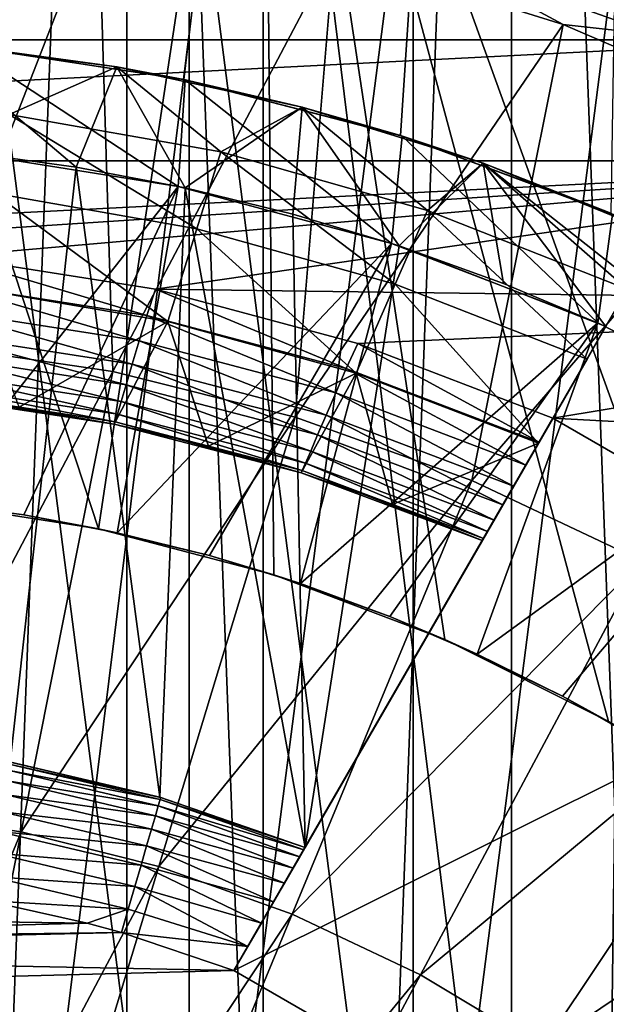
# Model space of a CAD drawing. Header units: metres. Extents: x -30 to 30, y -76 to 64.
# Tile 408 of 541: x 0.399 to 1.233, y 50.271 to 51.671. Entities that reach past the tile are written whole.
import ezdxf

# ---------------------------------------------------------------- set-up
doc = ezdxf.new("R2010")
doc.units = ezdxf.units.M
doc.layers.add('solid_508511', color=7, linetype='CONTINUOUS')

msp = doc.modelspace()

# ---------------------------------------------------------------- linework, layer by layer
at = {"layer": 'solid_508511'}
for points in [[(0.713028, 10.325403, 22.988945), (1.337299, 57.5, 22.961088), (0, 57.5, 23)], [(0, 10.35, 23), (0.713028, 10.325403, 22.988945), (0, 57.5, 23)], [(0, 51.650002, -23), (0, 57.5, -23), (1.337299, 57.5, -22.961088)], [(0.317385, 51.633965, -22.99781), (0, 51.650002, -23), (1.337299, 57.5, -22.961088)], [(0.632159, 51.585915, -22.99131), (0.317385, 51.633965, -22.99781), (1.337299, 57.5, -22.961088)], [(0.940297, 51.506386, -22.980772), (0.632159, 51.585915, -22.99131), (1.337299, 57.5, -22.961088)], [(0.713028, 10.325403, 22.988945), (1.425724, 10.251332, 22.955769), (1.337299, 57.5, 22.961088)], [(1.239699, 51.395794, -22.966566), (0.940297, 51.506386, -22.980772), (1.337299, 57.5, -22.961088)], [(0.551211, 54.5, 6.47658), (0.551211, 39.999996, 6.476586), (0, 40, 6.5)], [(0, 54.5, 6.5), (0.551211, 54.5, 6.47658), (0, 40, 6.5)], [(0, 54.5, -6.5), (0, 40, -6.5), (0.551212, 39.999996, -6.476586)], [(0.551211, 54.5, -6.47658), (0, 54.5, -6.5), (0.551212, 39.999996, -6.476586)], [(1.098508, 54.5, 6.406504), (1.098375, 39.999996, 6.406526), (0.551211, 39.999996, 6.476586)], [(0.551211, 54.5, 6.47658), (1.098508, 54.5, 6.406504), (0.551211, 39.999996, 6.476586)], [(0.551211, 54.5, -6.47658), (0.551212, 39.999996, -6.476586), (1.098376, 39.999996, -6.406526)], [(1.098508, 54.5, -6.406504), (0.551211, 54.5, -6.47658), (1.098376, 39.999996, -6.406526)], [(1.637794, 54.5, 6.290277), (1.637813, 39.999996, 6.290276), (1.098375, 39.999996, 6.406526)], [(1.098508, 54.5, 6.406504), (1.637794, 54.5, 6.290277), (1.098375, 39.999996, 6.406526)], [(1.098508, 54.5, -6.406504), (1.098376, 39.999996, -6.406526), (1.637815, 39.999996, -6.290275)], [(1.637794, 54.5, -6.290277), (1.098508, 54.5, -6.406504), (1.637815, 39.999996, -6.290275)], [(0, 52.5, -9.5), (0.256045, 50.986847, -9.496549), (0.510725, 50.947273, -9.486261)], [(0, 52.5, -9.5), (0.510725, 50.947273, -9.486261), (0.745352, 52.5, -9.470714)], [(0.745352, 52.5, 9.470714), (0, 46.5, 9.5), (0, 52.5, 9.5)], [(0.744993, 46.5, 9.470744), (0, 46.5, 9.5), (0.745352, 52.5, 9.470714)], [(0.745352, 52.5, -9.470714), (0.510725, 50.947273, -9.486261), (0.760371, 50.881565, -9.469522)], [(0.744993, 46.5, 9.470744), (0.745352, 52.5, 9.470714), (1.485397, 46.5, 9.383155)], [(0.745352, 52.5, -9.470714), (0.760371, 50.881565, -9.469522), (1.003377, 50.789806, -9.446864)], [(0.745352, 52.5, -9.470714), (1.003377, 50.789806, -9.446864), (1.236453, 50.672832, -9.419192)], [(0.745352, 52.5, -9.470714), (1.236453, 50.672832, -9.419192), (1.457095, 50.531471, -9.387591)], [(0.745352, 52.5, -9.470714), (1.457095, 50.531471, -9.387591), (1.486151, 52.5, -9.383035)], [(1.485397, 46.5, 9.383155), (0.745352, 52.5, 9.470714), (1.486151, 52.5, 9.383035)], [(0.320269, 52, 7.74338), (0.320136, 49.53109, 7.743385), (0.639964, 49.53109, 7.723532)], [(0.320269, 52, -7.74338), (0.639964, 49.53109, -7.723532), (0.320136, 49.53109, -7.743385)], [(0.63999, 52, 7.72353), (0.320269, 52, 7.74338), (0.639964, 49.53109, 7.723532)], [(0.320269, 52, -7.74338), (0.63999, 52, -7.72353), (0.639964, 49.53109, -7.723532)], [(0.63999, 52, 7.72353), (0.639964, 49.53109, 7.723532), (0.958742, 49.53109, 7.690469)], [(0.958618, 52, -7.690485), (0.958742, 49.53109, -7.690469), (0.639964, 49.53109, -7.723532)], [(0.63999, 52, -7.72353), (0.958618, 52, -7.690485), (0.639964, 49.53109, -7.723532)], [(0.958618, 52, 7.690485), (0.63999, 52, 7.72353), (0.958742, 49.53109, 7.690469)], [(1.275608, 52, 7.6443), (0.958618, 52, 7.690485), (0.958742, 49.53109, 7.690469)], [(0.958618, 52, -7.690485), (1.275608, 52, -7.6443), (0.958742, 49.53109, -7.690469)], [(1.275608, 52, 7.6443), (0.958742, 49.53109, 7.690469), (1.275652, 49.53109, 7.644293)], [(1.275608, 52, -7.6443), (1.275652, 49.53109, -7.644293), (0.958742, 49.53109, -7.690469)], [(0.1709, 51.869827, -23.351336), (0.510943, 51.835247, -23.351336), (0.266899, 51.209873, -23.58305)], [(0.510943, 51.835247, -23.351336), (0.531228, 51.170662, -23.58305), (0.266899, 51.209873, -23.58305)], [(0.510943, 51.835247, -23.351336), (0.845744, 51.766445, -23.351336), (0.531228, 51.170662, -23.58305)], [(1.21558, 51.782124, -23), (-1.21558, 51.782124, -23), (-1.541364, 51.642323, -23)], [(1.541364, 51.642323, -23), (1.21558, 51.782124, -23), (-1.541364, 51.642323, -23)], [(1.215569, 51.782131, -23.165592), (1.21558, 51.782124, -23), (1.541364, 51.642323, -23)], [(1.54138, 51.642315, -23.165592), (1.215569, 51.782131, -23.165592), (1.541364, 51.642323, -23)], [(1.337889, 51.72995, -23.205029), (1.215569, 51.782131, -23.165592), (1.54138, 51.642315, -23.165592)], [(0.845744, 51.766445, -23.351336), (0.790441, 51.105732, -23.58305), (0.531228, 51.170662, -23.58305)], [(0.845744, 51.766445, -23.351336), (1.171866, 51.664124, -23.351336), (0.790441, 51.105732, -23.58305)], [(0.989637, 51.762398, -23.333151), (1.171866, 51.664124, -23.351336), (0.845744, 51.766445, -23.351336)], [(0.989637, 51.762398, -23.333151), (1.304642, 51.649685, -23.333151), (1.171866, 51.664124, -23.351336)], [(1.316477, 51.678257, -23.308302), (1.304642, 51.649685, -23.333151), (0.989637, 51.762398, -23.333151)], [(1.171866, 51.664124, -23.351336), (1.042041, 51.015709, -23.58305), (0.790441, 51.105732, -23.58305)], [(1.171866, 51.664124, -23.351336), (1.485963, 51.529331, -23.351336), (1.042041, 51.015709, -23.58305)], [(1.304642, 51.649685, -23.333151), (1.485963, 51.529331, -23.351336), (1.171866, 51.664124, -23.351336)], [(1.541364, 51.642323, -23), (-1.541364, 51.642323, -23), (-1.851378, 51.470249, -23)], [(1.851378, 51.470249, -23), (1.541364, 51.642323, -23), (-1.851378, 51.470249, -23)], [(0.536918, 51.603905, -21.581036), (0.269446, 51.638454, -21.581036), (0.317385, 51.633965, -22.99781)], [(0.383806, 51.536476, -21.828634), (0.269446, 51.638454, -21.581036), (0.536918, 51.603905, -21.581036)], [(0.318449, 51.633854, -15), (0.269446, 51.638454, -20.059807), (0.536918, 51.603905, -20.059807)], [(0.479046, 51.461506, -19.5), (0.536918, 51.603905, -20.059807), (0.269446, 51.638454, -20.059807)], [(0.479046, 51.461506, -19.5), (0.269446, 51.638454, -20.059807), (0.322666, 51.482594, -19.5)], [(0.624332, 51.43417, -15), (0.313854, 51.483376, -15), (0.318449, 51.633854, -15)], [(0.536918, 51.603905, -21.581036), (0.317385, 51.633965, -22.99781), (0.632159, 51.585915, -22.99131)], [(0.634365, 51.585457, -15), (0.318449, 51.633854, -15), (0.536918, 51.603905, -20.059807)], [(0.624332, 51.43417, -15), (0.318449, 51.633854, -15), (0.634365, 51.585457, -15)], [(0.684723, 51.483063, -21.828634), (0.383806, 51.536476, -21.828634), (0.536918, 51.603905, -21.581036)], [(0.634091, 51.43222, -19.5), (0.536918, 51.603905, -20.059807), (0.479046, 51.461506, -19.5)], [(0.800453, 51.5466, -21.581036), (0.536918, 51.603905, -21.581036), (0.632159, 51.585915, -22.99131)], [(0.684723, 51.483063, -21.828634), (0.536918, 51.603905, -21.581036), (0.800453, 51.5466, -21.581036)], [(0.634365, 51.585457, -15), (0.536918, 51.603905, -20.059807), (0.800453, 51.5466, -20.059807)], [(0.634091, 51.43222, -19.5), (0.800453, 51.5466, -20.059807), (0.536918, 51.603905, -20.059807)], [(0.927726, 51.352798, -15), (0.624332, 51.43417, -15), (0.634365, 51.585457, -15)], [(0.800453, 51.5466, -21.581036), (0.632159, 51.585915, -22.99131), (0.940297, 51.506386, -22.980772)], [(0.94284, 51.505589, -15), (0.634365, 51.585457, -15), (0.800453, 51.5466, -20.059807)], [(0.927726, 51.352798, -15), (0.634365, 51.585457, -15), (0.94284, 51.505589, -15)], [(0.361872, 51.424267, -22.066158), (0.383806, 51.536476, -21.828634), (0.650554, 51.373859, -22.066158)], [(0.650554, 51.373859, -22.066158), (0.383806, 51.536476, -21.828634), (0.684723, 51.483063, -21.828634)], [(0.787476, 51.394802, -19.5), (0.800453, 51.5466, -20.059807), (0.634091, 51.43222, -19.5)], [(0.978813, 51.399902, -21.828634), (0.684723, 51.483063, -21.828634), (0.800453, 51.5466, -21.581036)], [(0.938599, 51.349388, -19.5), (0.800453, 51.5466, -20.059807), (0.787476, 51.394802, -19.5)], [(1.058122, 51.466965, -21.581036), (0.800453, 51.5466, -21.581036), (0.940297, 51.506386, -22.980772)], [(0.978813, 51.399902, -21.828634), (0.800453, 51.5466, -21.581036), (1.058122, 51.466965, -21.581036)], [(0.94284, 51.505589, -15), (0.800453, 51.5466, -20.059807), (1.058122, 51.466965, -20.059807)], [(0.938599, 51.349388, -19.5), (1.058122, 51.466965, -20.059807), (0.800453, 51.5466, -20.059807)], [(1.485963, 51.529331, -23.351336), (1.283606, 50.901459, -23.58305), (1.042041, 51.015709, -23.58305)], [(1.221366, 51.239967, -15), (0.927726, 51.352798, -15), (0.94284, 51.505589, -15)], [(1.058122, 51.466965, -21.581036), (0.940297, 51.506386, -22.980772), (1.239699, 51.395794, -22.966566)], [(1.242079, 51.394772, -15), (0.94284, 51.505589, -15), (1.058122, 51.466965, -20.059807)], [(1.221366, 51.239967, -15), (0.94284, 51.505589, -15), (1.242079, 51.394772, -15)], [(0.624332, 51.43417, -15), (0.270214, 50.985355, -14.500128), (0.313854, 51.483376, -15)], [(0.479046, 51.461506, -19.5), (0.322666, 51.482594, -19.5), (0.385091, 50.615231, -19.5)], [(0.650554, 51.373859, -22.066158), (0.684723, 51.483063, -21.828634), (0.932801, 51.295025, -22.066158)], [(0.932801, 51.295025, -22.066158), (0.684723, 51.483063, -21.828634), (0.978813, 51.399902, -21.828634)], [(1.851378, 51.470249, -23), (-1.851378, 51.470249, -23), (-2.142362, 51.267723, -23)], [(-0.00042, 51.349998, -23), (1.851378, 51.470249, -23), (-2.142362, 51.267723, -23)], [(-0.00042, 51.349998, -23), (0.297348, 51.334446, -23), (1.851378, 51.470249, -23)], [(0.297348, 51.334446, -23), (0.591967, 51.287842, -23), (1.851378, 51.470249, -23)], [(0.591967, 51.287842, -23), (2.142362, 51.267723, -23), (1.851378, 51.470249, -23)], [(1.087082, 51.296112, -19.5), (1.058122, 51.466965, -20.059807), (0.938599, 51.349388, -19.5)], [(0.978813, 51.399902, -21.828634), (1.058122, 51.466965, -21.581036), (1.263142, 51.287827, -21.828632)], [(1.308033, 51.365582, -21.581036), (1.058122, 51.466965, -21.581036), (1.239699, 51.395794, -22.966566)], [(1.263142, 51.287827, -21.828632), (1.058122, 51.466965, -21.581036), (1.308033, 51.365582, -21.581036)], [(1.242079, 51.394772, -15), (1.058122, 51.466965, -20.059807), (1.308033, 51.365582, -20.059807)], [(1.270174, 51.300007, -19.778536), (1.308033, 51.365582, -20.059807), (1.058122, 51.466965, -20.059807)], [(1.270174, 51.300007, -19.778536), (1.058122, 51.466965, -20.059807), (1.232674, 51.235054, -19.5)], [(1.087082, 51.296112, -19.5), (1.232674, 51.235054, -19.5), (1.058122, 51.466965, -20.059807)], [(0.479046, 51.461506, -19.5), (0.385091, 50.615231, -19.5), (0.597999, 50.565163, -19.5)], [(0.634091, 51.43222, -19.5), (0.479046, 51.461506, -19.5), (0.597999, 50.565163, -19.5)], [(0.624332, 51.43417, -15), (0.404488, 50.96706, -14.500119), (0.270214, 50.985355, -14.500128)], [(0.361872, 51.424267, -22.066158), (0.609346, 51.242165, -22.290916), (0.335421, 51.288956, -22.290916)], [(0.361872, 51.424267, -22.066158), (0.650554, 51.373859, -22.066158), (0.609346, 51.242165, -22.290916)], [(0.624332, 51.43417, -15), (0.537321, 50.941574, -14.500119), (0.404488, 50.96706, -14.500119)], [(0.927726, 51.352798, -15), (0.537321, 50.941574, -14.500119), (0.624332, 51.43417, -15)], [(0.634091, 51.43222, -19.5), (0.597999, 50.565163, -19.5), (0.804676, 50.49374, -19.5)], [(0.787476, 51.394802, -19.5), (0.634091, 51.43222, -19.5), (0.804676, 50.49374, -19.5)], [(0.932801, 51.295025, -22.066158), (0.978813, 51.399902, -21.828634), (1.205823, 51.188545, -22.066158)], [(0.978813, 51.399902, -21.828634), (1.263142, 51.287827, -21.828632), (1.205823, 51.188545, -22.066158)], [(0.938599, 51.349388, -19.5), (0.787476, 51.394802, -19.5), (0.804676, 50.49374, -19.5)], [(1.501338, 51.097137, -15), (1.221366, 51.239967, -15), (1.242079, 51.394772, -15)], [(0.650554, 51.373859, -22.066158), (0.877308, 51.168541, -22.290916), (0.609346, 51.242165, -22.290916)], [(0.650554, 51.373859, -22.066158), (0.932801, 51.295025, -22.066158), (0.877308, 51.168541, -22.290916)], [(0.804676, 50.49374, -22.799999), (1.308033, 51.365582, -21.581036), (1.308033, 51.365582, -20.059807)], [(0.804676, 50.49374, -22.799999), (1.263142, 51.287827, -21.828632), (1.308033, 51.365582, -21.581036)], [(1.270174, 51.300007, -19.778536), (0.804676, 50.49374, -22.799999), (1.308033, 51.365582, -20.059807)], [(0.927726, 51.352798, -15), (0.668616, 50.908932, -14.500119), (0.537321, 50.941574, -14.500119)], [(0.927726, 51.352798, -15), (0.798074, 50.869194, -14.500119), (0.668616, 50.908932, -14.500119)], [(1.221366, 51.239967, -15), (0.798074, 50.869194, -14.500119), (0.927726, 51.352798, -15)], [(0.938599, 51.349388, -19.5), (0.804676, 50.49374, -19.5), (1.232674, 51.235054, -19.5)], [(1.087082, 51.296112, -19.5), (0.938599, 51.349388, -19.5), (1.232674, 51.235054, -19.5)], [(0.579713, 51.250553, -22.996157), (0.297348, 51.334446, -23), (0.289712, 51.296013, -22.996157)], [(0.579713, 51.250553, -22.996157), (0.591967, 51.287842, -23), (0.297348, 51.334446, -23)], [(1.270174, 51.300007, -19.778536), (1.232674, 51.235054, -19.5), (0.804676, 50.49374, -22.799999)], [(0.289712, 51.296013, -22.996157), (0.283168, 51.258934, -22.98476), (0.568899, 51.214451, -22.98476)], [(0.579713, 51.250553, -22.996157), (0.289712, 51.296013, -22.996157), (0.568899, 51.214451, -22.98476)], [(0.335421, 51.288956, -22.290916), (0.609346, 51.242165, -22.290916), (0.398044, 51.119934, -22.5)], [(0.863393, 51.175102, -22.996157), (0.591967, 51.287842, -23), (0.579713, 51.250553, -22.996157)], [(0.591967, 51.287842, -23), (0.879994, 51.210735, -23), (2.142362, 51.267723, -23)], [(0.863393, 51.175102, -22.996157), (0.879994, 51.210735, -23), (0.591967, 51.287842, -23)], [(0.804676, 50.49374, -22.799999), (1.205823, 51.188545, -22.066158), (1.263142, 51.287827, -21.828632)], [(0.932801, 51.295025, -22.066158), (1.136686, 51.068798, -22.290916), (0.877308, 51.168541, -22.290916)], [(0.932801, 51.295025, -22.066158), (1.205823, 51.188545, -22.066158), (1.136686, 51.068798, -22.290916)], [(0.283168, 51.258934, -22.98476), (0.277138, 51.224762, -22.966249), (0.558935, 51.181179, -22.966249)], [(0.568899, 51.214451, -22.98476), (0.283168, 51.258934, -22.98476), (0.558935, 51.181179, -22.966249)], [(0.879994, 51.210735, -23), (1.157276, 51.104462, -23), (2.142362, 51.267723, -23)], [(1.157276, 51.104462, -23), (2.411385, 51.036774, -23), (2.142362, 51.267723, -23)], [(0.609346, 51.242165, -22.290916), (0.533344, 51.095776, -22.5), (0.398044, 51.119934, -22.5)], [(0.609346, 51.242165, -22.290916), (0.667239, 51.064625, -22.5), (0.533344, 51.095776, -22.5)], [(0.579713, 51.250553, -22.996157), (0.568899, 51.214451, -22.98476), (0.848446, 51.140461, -22.98476)], [(0.863393, 51.175102, -22.996157), (0.579713, 51.250553, -22.996157), (0.848446, 51.140461, -22.98476)], [(0.609346, 51.242165, -22.290916), (0.877308, 51.168541, -22.290916), (0.667239, 51.064625, -22.5)], [(1.221366, 51.239967, -15), (0.925301, 50.82246, -14.500119), (0.798074, 50.869194, -14.500119)], [(1.232674, 51.235054, -19.5), (0.804676, 50.49374, -19.5), (0.804676, 50.49374, -22.799999)], [(1.221366, 51.239967, -15), (1.0497, 50.768948, -14.500119), (0.925301, 50.82246, -14.500119)], [(1.501338, 51.097137, -15), (1.0497, 50.768948, -14.500119), (1.221366, 51.239967, -15)], [(0.277138, 51.224762, -22.966249), (0.271853, 51.194817, -22.941338), (0.550201, 51.152023, -22.941338)], [(0.558935, 51.181179, -22.966249), (0.277138, 51.224762, -22.966249), (0.550201, 51.152023, -22.941338)], [(0.568899, 51.214451, -22.98476), (0.558935, 51.181179, -22.966249), (0.834674, 51.108536, -22.966249)], [(0.848446, 51.140461, -22.98476), (0.568899, 51.214451, -22.98476), (0.834674, 51.108536, -22.966249)], [(0.201467, 50.545532, -23.76483), (0.266899, 51.209873, -23.58305), (0.531228, 51.170662, -23.58305)], [(0.863393, 51.175102, -22.996157), (1.137659, 51.070484, -22.996157), (0.879994, 51.210735, -23)], [(1.137659, 51.070484, -22.996157), (1.157276, 51.104462, -23), (0.879994, 51.210735, -23)], [(0.271853, 51.194817, -22.941338), (0.267517, 51.170254, -22.910984), (0.543036, 51.128101, -22.910984)], [(0.550201, 51.152023, -22.941338), (0.271853, 51.194817, -22.941338), (0.543036, 51.128101, -22.910984)], [(0.804676, 50.49374, -22.799999), (1.136686, 51.068798, -22.290916), (1.205823, 51.188545, -22.066158)], [(0.558935, 51.181179, -22.966249), (0.550201, 51.152023, -22.941338), (0.822602, 51.080555, -22.941338)], [(0.834674, 51.108536, -22.966249), (0.558935, 51.181179, -22.966249), (0.822602, 51.080555, -22.941338)], [(0.863393, 51.175102, -22.996157), (0.848446, 51.140461, -22.98476), (1.118766, 51.037758, -22.984755)], [(0.863393, 51.175102, -22.996157), (1.118766, 51.037758, -22.984755), (1.137659, 51.070484, -22.996157)], [(0.400994, 50.515934, -23.76483), (0.201467, 50.545532, -23.76483), (0.531228, 51.170662, -23.58305)], [(0.267517, 51.170254, -22.910984), (0.264297, 51.152012, -22.876356), (0.537716, 51.11034, -22.876356)], [(0.543036, 51.128101, -22.910984), (0.267517, 51.170254, -22.910984), (0.537716, 51.11034, -22.876356)], [(0.400994, 50.515934, -23.76483), (0.531228, 51.170662, -23.58305), (0.790441, 51.105732, -23.58305)], [(0.877308, 51.168541, -22.290916), (0.799313, 51.026577, -22.5), (0.667239, 51.064625, -22.5)], [(0.877308, 51.168541, -22.290916), (0.929239, 50.981735, -22.5), (0.799313, 51.026577, -22.5)], [(0.877308, 51.168541, -22.290916), (1.136686, 51.068798, -22.290916), (0.929239, 50.981735, -22.5)], [(0.264297, 51.152012, -22.876356), (0.262318, 51.1408, -22.838787), (0.534446, 51.099422, -22.838787)], [(0.537716, 51.11034, -22.876356), (0.264297, 51.152012, -22.876356), (0.534446, 51.099422, -22.838787)], [(0.550201, 51.152023, -22.941338), (0.543036, 51.128101, -22.910984), (0.812697, 51.057602, -22.910984)], [(0.822602, 51.080555, -22.941338), (0.550201, 51.152023, -22.941338), (0.812697, 51.057602, -22.910984)], [(0.261656, 51.137051, -22.799999), (0.533351, 51.095772, -22.799999), (0.262318, 51.1408, -22.838787)], [(0.533344, 51.095776, -22.5), (0.533351, 51.095772, -22.799999), (0.261656, 51.137051, -22.799999)], [(0.533344, 51.095776, -22.5), (0.261656, 51.137051, -22.799999), (0.398044, 51.119934, -22.5)], [(0.533351, 51.095772, -22.799999), (0.534446, 51.099422, -22.838787), (0.262318, 51.1408, -22.838787)], [(0.848446, 51.140461, -22.98476), (0.834674, 51.108536, -22.966249), (1.101366, 51.007622, -22.966253)], [(0.848446, 51.140461, -22.98476), (1.101366, 51.007622, -22.966253), (1.118766, 51.037758, -22.984755)], [(0.543036, 51.128101, -22.910984), (0.537716, 51.11034, -22.876356), (0.805344, 51.040558, -22.876356)], [(0.812697, 51.057602, -22.910984), (0.543036, 51.128101, -22.910984), (0.805344, 51.040558, -22.876356)], [(0.59666, 50.466923, -23.76483), (0.400994, 50.515934, -23.76483), (0.790441, 51.105732, -23.58305)], [(0.537716, 51.11034, -22.876356), (0.534446, 51.099422, -22.838787), (0.800824, 51.030083, -22.838787)], [(0.805344, 51.040558, -22.876356), (0.537716, 51.11034, -22.876356), (0.800824, 51.030083, -22.838787)], [(0.59666, 50.466923, -23.76483), (0.790441, 51.105732, -23.58305), (1.042041, 51.015709, -23.58305)], [(1.676891, 50.804459, -23), (1.157276, 51.104462, -23), (0.703585, 50.318645, -23)], [(1.137659, 51.070484, -22.996157), (0.703585, 50.318645, -23), (1.157276, 51.104462, -23)], [(0.834674, 51.108536, -22.966249), (0.822602, 51.080555, -22.941338), (1.086107, 50.981194, -22.941338)], [(0.834674, 51.108536, -22.966249), (1.086107, 50.981194, -22.941338), (1.101366, 51.007622, -22.966253)], [(1.676891, 50.804459, -23), (2.411385, 51.036774, -23), (1.157276, 51.104462, -23)], [(0.667239, 51.064625, -22.5), (0.533351, 51.095772, -22.799999), (0.533344, 51.095776, -22.5)], [(0.533351, 51.095772, -22.799999), (0.799311, 51.026581, -22.799999), (0.534446, 51.099422, -22.838787)], [(0.799313, 51.026577, -22.5), (0.799311, 51.026581, -22.799999), (0.533351, 51.095772, -22.799999)], [(0.799313, 51.026577, -22.5), (0.533351, 51.095772, -22.799999), (0.667239, 51.064625, -22.5)], [(0.799311, 51.026581, -22.799999), (0.800824, 51.030083, -22.838787), (0.534446, 51.099422, -22.838787)], [(1.501338, 51.097137, -15), (1.170828, 50.708881, -14.500119), (1.0497, 50.768948, -14.500119)], [(1.501338, 51.097137, -15), (1.288697, 50.642254, -14.500119), (1.170828, 50.708881, -14.500119)], [(0.822602, 51.080555, -22.941338), (0.812697, 51.057602, -22.910984), (1.073589, 50.959511, -22.910976)], [(0.822602, 51.080555, -22.941338), (1.073589, 50.959511, -22.910976), (1.086107, 50.981194, -22.941338)], [(0.723448, 50.35305, -22.996107), (0.703585, 50.318645, -23), (1.137659, 51.070484, -22.996157)], [(0.723448, 50.35305, -22.996107), (1.137659, 51.070484, -22.996157), (1.118766, 51.037758, -22.984755)], [(0.804676, 50.49374, -22.799999), (1.056674, 50.930214, -22.5), (1.136686, 51.068798, -22.290916)], [(0.929239, 50.981735, -22.5), (1.136686, 51.068798, -22.290916), (1.056674, 50.930214, -22.5)], [(0.812697, 51.057602, -22.910984), (0.805344, 51.040558, -22.876356), (1.0643, 50.94342, -22.876364)], [(0.812697, 51.057602, -22.910984), (1.0643, 50.94342, -22.876364), (1.073589, 50.959511, -22.910976)], [(0.742517, 50.386078, -22.984592), (0.723448, 50.35305, -22.996107), (1.118766, 51.037758, -22.984755)], [(0.742517, 50.386078, -22.984592), (1.118766, 51.037758, -22.984755), (1.101366, 51.007622, -22.966253)], [(0.805344, 51.040558, -22.876356), (0.800824, 51.030083, -22.838787), (1.058585, 50.933525, -22.838781)], [(0.805344, 51.040558, -22.876356), (1.058585, 50.933525, -22.838781), (1.0643, 50.94342, -22.876364)], [(0.799311, 51.026581, -22.799999), (1.056674, 50.930214, -22.799999), (0.800824, 51.030083, -22.838787)], [(0.799311, 51.026581, -22.799999), (1.056674, 50.930214, -22.5), (1.056674, 50.930214, -22.799999)], [(0.929239, 50.981735, -22.5), (1.056674, 50.930214, -22.5), (0.799311, 51.026581, -22.799999)], [(0.929239, 50.981735, -22.5), (0.799311, 51.026581, -22.799999), (0.799313, 51.026577, -22.5)], [(0.800824, 51.030083, -22.838787), (1.056674, 50.930214, -22.799999), (1.058585, 50.933525, -22.838781)], [(0.786579, 50.398972, -23.76483), (0.59666, 50.466923, -23.76483), (1.042041, 51.015709, -23.58305)], [(0.760009, 50.416374, -22.965982), (0.742517, 50.386078, -22.984592), (1.101366, 51.007622, -22.966253)], [(0.760009, 50.416374, -22.965982), (1.101366, 51.007622, -22.966253), (1.086107, 50.981194, -22.941338)], [(0.786579, 50.398972, -23.76483), (1.042041, 51.015709, -23.58305), (1.283606, 50.901459, -23.58305)], [(0.256045, 50.986847, -9.496549), (0.270214, 50.985355, -14.500128), (0.404488, 50.96706, -14.500119)], [(0.510725, 50.947273, -9.486261), (0.256045, 50.986847, -9.496549), (0.404488, 50.96706, -14.500119)], [(0.775306, 50.442867, -22.94099), (0.760009, 50.416374, -22.965982), (1.086107, 50.981194, -22.941338)], [(0.775306, 50.442867, -22.94099), (1.086107, 50.981194, -22.941338), (1.073589, 50.959511, -22.910976)], [(0.510725, 50.947273, -9.486261), (0.404488, 50.96706, -14.500119), (0.537321, 50.941574, -14.500119)], [(0.510725, 50.947273, -9.486261), (0.537321, 50.941574, -14.500119), (0.668616, 50.908932, -14.500119)], [(0.760371, 50.881565, -9.469522), (0.510725, 50.947273, -9.486261), (0.668616, 50.908932, -14.500119)], [(0.787812, 50.464531, -22.910641), (0.775306, 50.442867, -22.94099), (1.073589, 50.959511, -22.910976)], [(0.787812, 50.464531, -22.910641), (1.073589, 50.959511, -22.910976), (1.0643, 50.94342, -22.876364)], [(0.797064, 50.480556, -22.876169), (0.787812, 50.464531, -22.910641), (1.0643, 50.94342, -22.876364)], [(0.797064, 50.480556, -22.876169), (1.0643, 50.94342, -22.876364), (1.058585, 50.933525, -22.838781)], [(0.802758, 50.490417, -22.838791), (0.797064, 50.480556, -22.876169), (1.058585, 50.933525, -22.838781)], [(0.802758, 50.490417, -22.838791), (1.058585, 50.933525, -22.838781), (1.056674, 50.930214, -22.799999)], [(0.804676, 50.49374, -22.799999), (0.802758, 50.490417, -22.838791), (1.056674, 50.930214, -22.799999)], [(0.804676, 50.49374, -22.799999), (1.056674, 50.930214, -22.799999), (1.056674, 50.930214, -22.5)], [(0.760371, 50.881565, -9.469522), (0.668616, 50.908932, -14.500119), (0.798074, 50.869194, -14.500119)], [(0.968923, 50.312729, -23.76483), (0.786579, 50.398972, -23.76483), (1.283606, 50.901459, -23.58305)], [(0.968923, 50.312729, -23.76483), (1.283606, 50.901459, -23.58305), (1.512809, 50.76408, -23.58305)], [(0.760371, 50.881565, -9.469522), (0.798074, 50.869194, -14.500119), (0.925301, 50.82246, -14.500119)], [(1.003377, 50.789806, -9.446864), (0.760371, 50.881565, -9.469522), (0.925301, 50.82246, -14.500119)], [(1.003377, 50.789806, -9.446864), (0.925301, 50.82246, -14.500119), (1.0497, 50.768948, -14.500119)], [(1.2232, 50.018646, -23), (1.676891, 50.804459, -23), (0.703585, 50.318645, -23)], [(1.243063, 50.053047, -22.996107), (1.676891, 50.804459, -23), (1.2232, 50.018646, -23)], [(1.003377, 50.789806, -9.446864), (1.0497, 50.768948, -14.500119), (1.170828, 50.708881, -14.500119)], [(1.236453, 50.672832, -9.419192), (1.003377, 50.789806, -9.446864), (1.170828, 50.708881, -14.500119)], [(1.141936, 50.209026, -23.76483), (0.968923, 50.312729, -23.76483), (1.512809, 50.76408, -23.58305)], [(1.141936, 50.209026, -23.76483), (1.512809, 50.76408, -23.58305), (1.727443, 50.604897, -23.58305)], [(1.236453, 50.672832, -9.419192), (1.170828, 50.708881, -14.500119), (1.288697, 50.642254, -14.500119)], [(0.385645, 50.612041, -22.83473), (0.384024, 50.603165, -22.868404), (0.598402, 50.561882, -22.83473)], [(0.597999, 50.565163, -19.5), (0.385091, 50.615231, -19.5), (0.386191, 50.615032, -22.799999)], [(0.385645, 50.612041, -22.83473), (0.599249, 50.5648, -22.799999), (0.386191, 50.615032, -22.799999)], [(0.385645, 50.612041, -22.83473), (0.598402, 50.561882, -22.83473), (0.599249, 50.5648, -22.799999)], [(0.597999, 50.565163, -19.5), (0.386191, 50.615032, -22.799999), (0.599249, 50.5648, -22.799999)], [(0.384024, 50.603165, -22.868404), (0.381378, 50.588673, -22.9), (0.595887, 50.553215, -22.868404)], [(0.384024, 50.603165, -22.868404), (0.595887, 50.553215, -22.868404), (0.598402, 50.561882, -22.83473)], [(1.303951, 50.088867, -23.76483), (1.141936, 50.209026, -23.76483), (1.727443, 50.604897, -23.58305)], [(0.381378, 50.588673, -22.9), (0.377786, 50.569, -22.928558), (0.591781, 50.539066, -22.9)], [(0.381378, 50.588673, -22.9), (0.591781, 50.539066, -22.9), (0.595887, 50.553215, -22.868404)], [(0.377786, 50.569, -22.928558), (0.373358, 50.54475, -22.953209), (0.586208, 50.519863, -22.928558)], [(0.377786, 50.569, -22.928558), (0.586208, 50.519863, -22.928558), (0.591781, 50.539066, -22.9)], [(0.598402, 50.561882, -22.83473), (0.595887, 50.553215, -22.868404), (0.802758, 50.490417, -22.838791)], [(0.597999, 50.565163, -19.5), (0.804676, 50.49374, -22.799999), (0.804676, 50.49374, -19.5)], [(0.597999, 50.565163, -19.5), (0.599249, 50.5648, -22.799999), (0.804676, 50.49374, -22.799999)], [(0.599249, 50.5648, -22.799999), (0.598402, 50.561882, -22.83473), (0.804676, 50.49374, -22.799999)], [(0.598402, 50.561882, -22.83473), (0.802758, 50.490417, -22.838791), (0.804676, 50.49374, -22.799999)], [(0.134871, 49.86937, -23.895369), (0.201467, 50.545532, -23.76483), (0.400994, 50.515934, -23.76483)], [(0.373358, 50.54475, -22.953209), (0.368229, 50.516659, -22.973206), (0.579337, 50.496189, -22.953209)], [(0.373358, 50.54475, -22.953209), (0.579337, 50.496189, -22.953209), (0.586208, 50.519863, -22.928558)], [(0.595887, 50.553215, -22.868404), (0.591781, 50.539066, -22.9), (0.797064, 50.480556, -22.876169)], [(0.595887, 50.553215, -22.868404), (0.797064, 50.480556, -22.876169), (0.802758, 50.490417, -22.838791)], [(0.591781, 50.539066, -22.9), (0.586208, 50.519863, -22.928558), (0.787812, 50.464531, -22.910641)], [(0.591781, 50.539066, -22.9), (0.787812, 50.464531, -22.910641), (0.797064, 50.480556, -22.876169)], [(0.268443, 49.849556, -23.895369), (0.134871, 49.86937, -23.895369), (0.400994, 50.515934, -23.76483)], [(0.268443, 49.849556, -23.895369), (0.400994, 50.515934, -23.76483), (0.59666, 50.466923, -23.76483)], [(0.368229, 50.516659, -22.973206), (0.362553, 50.485577, -22.987938), (0.571377, 50.468761, -22.973206)], [(0.368229, 50.516659, -22.973206), (0.571377, 50.468761, -22.973206), (0.579337, 50.496189, -22.953209)], [(0.586208, 50.519863, -22.928558), (0.579337, 50.496189, -22.953209), (0.775306, 50.442867, -22.94099)], [(0.586208, 50.519863, -22.928558), (0.775306, 50.442867, -22.94099), (0.787812, 50.464531, -22.910641)], [(0.362553, 50.485577, -22.987938), (0.356504, 50.45245, -22.996962), (0.562571, 50.438419, -22.987938)], [(0.362553, 50.485577, -22.987938), (0.562571, 50.438419, -22.987938), (0.571377, 50.468761, -22.973206)], [(0.579337, 50.496189, -22.953209), (0.571377, 50.468761, -22.973206), (0.760009, 50.416374, -22.965982)], [(0.579337, 50.496189, -22.953209), (0.760009, 50.416374, -22.965982), (0.775306, 50.442867, -22.94099)], [(0.39943, 49.816746, -23.895369), (0.268443, 49.849556, -23.895369), (0.59666, 50.466923, -23.76483)], [(0.39943, 49.816746, -23.895369), (0.59666, 50.466923, -23.76483), (0.786579, 50.398972, -23.76483)], [(0.571377, 50.468761, -22.973206), (0.562571, 50.438419, -22.987938), (0.742517, 50.386078, -22.984592)], [(0.571377, 50.468761, -22.973206), (0.742517, 50.386078, -22.984592), (0.760009, 50.416374, -22.965982)], [(0.356504, 50.45245, -22.996962), (0.350318, 50.41827, -23), (0.553185, 50.406078, -22.996962)], [(0.356504, 50.45245, -22.996962), (0.553185, 50.406078, -22.996962), (0.562571, 50.438419, -22.987938)], [(0.562571, 50.438419, -22.987938), (0.553185, 50.406078, -22.996962), (0.723448, 50.35305, -22.996107)], [(0.562571, 50.438419, -22.987938), (0.723448, 50.35305, -22.996107), (0.742517, 50.386078, -22.984592)], [(0.494882, 50.386154, -23), (0.350318, 50.41827, -23), (-0.43857, 50.400036, -23)], [(0.553185, 50.406078, -22.996962), (0.350318, 50.41827, -23), (0.494882, 50.386154, -23)], [(0.553185, 50.406078, -22.996962), (0.494882, 50.386154, -23), (0.543617, 50.372692, -23)], [(0.553185, 50.406078, -22.996962), (0.543617, 50.372692, -23), (0.723448, 50.35305, -22.996107)], [(0.494882, 50.386154, -23), (-0.43857, 50.400036, -23), (-0.591718, 50.358051, -23)], [(0.52657, 49.771252, -23.895369), (0.39943, 49.816746, -23.895369), (0.786579, 50.398972, -23.76483)], [(0.52657, 49.771252, -23.895369), (0.786579, 50.398972, -23.76483), (0.968923, 50.312729, -23.76483)], [(0.543617, 50.372692, -23), (0.494882, 50.386154, -23), (-0.591718, 50.358051, -23)], [(0.543617, 50.372692, -23), (-0.591718, 50.358051, -23), (-0.629554, 50.345577, -23)], [(0.703585, 50.318645, -23), (0.543617, 50.372692, -23), (-0.629554, 50.345577, -23)], [(0.723448, 50.35305, -22.996107), (0.543617, 50.372692, -23), (0.703585, 50.318645, -23)], [(0.703585, 50.318645, -23), (-0.629554, 50.345577, -23), (-0.796653, 50.279842, -23)], [(1.2232, 50.018646, -23), (0.703585, 50.318645, -23), (-0.796653, 50.279842, -23)], [(0.648639, 49.71352, -23.895369), (0.52657, 49.771252, -23.895369), (0.968923, 50.312729, -23.76483)], [(0.648639, 49.71352, -23.895369), (0.968923, 50.312729, -23.76483), (1.141936, 50.209026, -23.76483)], [(1.2232, 50.018646, -23), (-0.796653, 50.279842, -23), (-0.443743, 49.668587, -23)]]:
    msp.add_3dface(points, dxfattribs=at)

doc.saveas('drawing.dxf')
